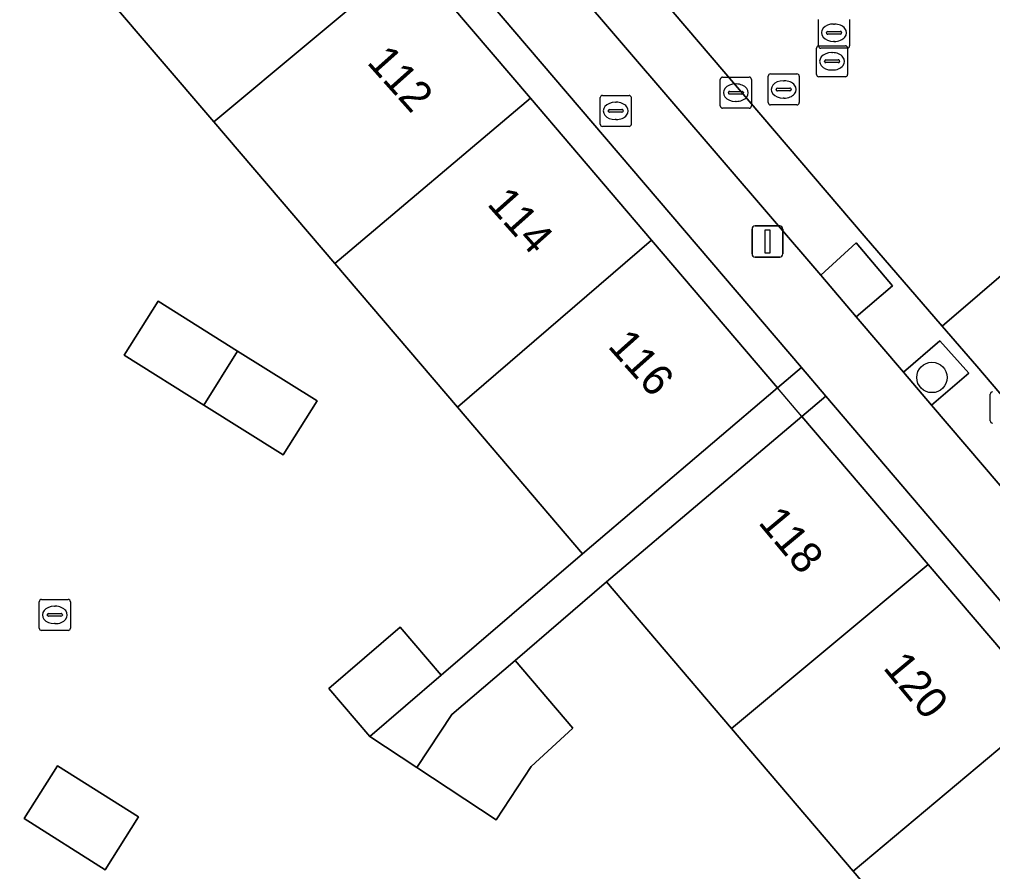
# Model space of a CAD drawing. Extents: x 160377 to 161131, y 383938 to 384853.
# Drawn here: x 160673.55 to 160704.85, y 384694.02 to 384721.42 of the extents above; entities that cross this region are included whole.
import ezdxf

# ---------------------------------------------------------------- set-up
doc = ezdxf.new("R2010")
doc.units = 0
for name, color, linetype in [('IMGEO_Boom', 7, 'Continuous'), ('IMGEO_Brandkraan', 7, 'Continuous'), ('IMGEO_Erf', 7, 'Continuous'), ('IMGEO_Groenvoorziening', 7, 'Continuous'), ('IMGEO_Hek', 7, 'Continuous'), ('IMGEO_Kolk', 7, 'Continuous'), ('IMGEO_Lichtmast', 7, 'Continuous'), ('IMGEO_Pand', 7, 'Continuous'), ('IMGEO_Pand_nummerreeks', 7, 'Continuous'), ('IMGEO_Parkeervlak_open', 7, 'Continuous'), ('IMGEO_Rijbaan_lokaal_open', 7, 'Continuous'), ('IMGEO_Rioolput', 7, 'Continuous'), ('IMGEO_Voetpad_open', 7, 'Continuous')]:
    doc.layers.add(name, color=color, linetype=linetype)

msp = doc.modelspace()

# ---------------------------------------------------------------- linework, layer by layer
at = {"layer": 'IMGEO_Boom'}
msp.add_circle((160702.9, 384709.905), 0.489, dxfattribs=at)
at = {"layer": 'IMGEO_Brandkraan'}
for p, q in [((160692.227, 384718.05), (160692.227, 384718.902)), ((160692.302, 384718.976), (160693.154, 384718.976)), ((160693.228, 384718.902), (160693.228, 384718.05)), ((160692.486, 384718.47), (160692.486, 384718.482)), ((160692.529, 384718.519), (160692.927, 384718.519)), ((160692.715, 384718.756), (160692.74, 384718.756)), ((160692.97, 384718.482), (160692.97, 384718.47)), ((160692.924, 384718.433), (160692.526, 384718.433)), ((160692.738, 384718.196), (160692.713, 384718.196)), ((160693.154, 384717.976), (160692.302, 384717.976))]:
    msp.add_line(p, q, dxfattribs=at)
for points in [[(160692.227, 384718.05), (160692.227, 384718.902)], [(160692.302, 384718.976), (160693.154, 384718.976)], [(160693.228, 384718.902), (160693.228, 384718.05)], [(160693.154, 384717.976), (160692.302, 384717.976)]]:
    msp.add_lwpolyline(points, dxfattribs=at)
for centre, radius, start, end in [((160692.304, 384718.9), 0.0765, 91.552, 178.448), ((160692.304, 384718.9), 0.0765, 91.552, 178.448), ((160693.152, 384718.9), 0.0765, 1.552, 88.448), ((160693.152, 384718.9), 0.0765, 1.552, 88.448), ((160692.526, 384718.479), 0.0403, 85.8775, 175.7526), ((160692.523, 384718.469), 0.0366, 178.938, 274.7102), ((160692.927, 384718.476), 0.043, 264.8664, 352.4533), ((160692.931, 384718.481), 0.0386, 1.7309, 96.639), ((160692.304, 384718.052), 0.0765, 181.552, 268.448), ((160692.304, 384718.052), 0.0765, 181.552, 268.448), ((160693.152, 384718.052), 0.0765, 271.552, 358.448), ((160693.152, 384718.052), 0.0765, 271.552, 358.448)]:
    msp.add_arc(centre, radius, start, end, dxfattribs=at)
for centre, major_axis, ratio, start_param, end_param in [((160692.714, 384718.476), (-0.387, 0.002), 0.722429, 4.712389, 7.853982), ((160692.739, 384718.476), (-0.39, 0.002), 0.717154, 1.570796, 4.712389)]:
    msp.add_ellipse(centre, major_axis=major_axis, ratio=ratio, start_param=start_param, end_param=end_param, dxfattribs=at)
at = {"layer": 'IMGEO_Erf'}
for points in [[(160681.516, 384730.356), (160660.68, 384736.328), (160659.401, 384736.695), (160659.117, 384735.715), (160665.106, 384733.997), (160670.901, 384732.334), (160676.806, 384730.639), (160680.971, 384729.444), (160686.125, 384723.404), (160689.984, 384718.883), (160693.876, 384714.322), (160697.932, 384709.569), (160698.7, 384710.221)], [(160679.474, 384709.017), (160676.918, 384710.617), (160678.006, 384712.355), (160680.562, 384710.755), (160683.118, 384709.155), (160682.03, 384707.417)], [(160699.485, 384709.302), (160698.716, 384708.651), (160702.777, 384703.891), (160706.678, 384699.321), (160710.726, 384694.579), (160711.477, 384695.249), (160707.229, 384700.227)], [(160674.765, 384697.418), (160677.372, 384695.773), (160676.299, 384694.072), (160673.692, 384695.718)]]:
    msp.add_lwpolyline(points, close=True, dxfattribs=at)
msp.add_lwpolyline([(160710.726, 384694.579), (160704.451, 384689.24), (160700.364, 384694.029), (160696.447, 384698.62), (160692.429, 384703.328), (160689.492, 384700.803), (160691.346, 384698.631), (160690.001, 384697.391), (160688.876, 384695.684), (160686.333, 384697.358), (160684.815, 384698.364), (160683.495, 384699.906), (160685.796, 384701.874), (160687.115, 384700.332), (160691.654, 384704.238), (160687.631, 384708.952), (160683.692, 384713.567), (160679.798, 384718.129), (160676.284, 384722.245)], dxfattribs=at)
at = {"layer": 'IMGEO_Groenvoorziening'}
for points in [[(160700.466, 384714.23), (160699.327, 384713.189), (160700.461, 384711.859), (160701.626, 384712.852)], [(160701.98, 384710.078), (160702.885, 384709.017), (160704.083, 384710.044), (160703.152, 384711.077)]]:
    msp.add_lwpolyline(points, close=True, dxfattribs=at)
at = {"layer": 'IMGEO_Hek'}
msp.add_lwpolyline([(160698.715, 384708.65), (160697.932, 384709.569)], dxfattribs=at)
at = {"layer": 'IMGEO_Kolk'}
for p, q in [((160696.09, 384718.636), (160696.09, 384719.488)), ((160696.165, 384719.562), (160697.017, 384719.562)), ((160697.091, 384719.488), (160697.091, 384718.636)), ((160696.392, 384719.105), (160696.79, 384719.105)), ((160696.578, 384719.342), (160696.603, 384719.342)), ((160696.349, 384719.056), (160696.349, 384719.068)), ((160696.787, 384719.019), (160696.389, 384719.019)), ((160696.601, 384718.782), (160696.576, 384718.782)), ((160696.833, 384719.068), (160696.833, 384719.056)), ((160697.017, 384718.562), (160696.165, 384718.562)), ((160704.773, 384708.512), (160704.773, 384709.364)), ((160674.182, 384701.842), (160674.182, 384702.694)), ((160674.257, 384702.768), (160675.109, 384702.768)), ((160674.67, 384702.548), (160674.695, 384702.548)), ((160675.183, 384702.694), (160675.183, 384701.842)), ((160674.441, 384702.262), (160674.441, 384702.274)), ((160674.879, 384702.225), (160674.481, 384702.225)), ((160674.484, 384702.311), (160674.882, 384702.311)), ((160674.925, 384702.274), (160674.925, 384702.262)), ((160674.693, 384701.988), (160674.668, 384701.988)), ((160675.109, 384701.768), (160674.257, 384701.768))]:
    msp.add_line(p, q, dxfattribs=at)
for points in [[(160696.09, 384718.636), (160696.09, 384719.488)], [(160696.165, 384719.562), (160697.017, 384719.562)], [(160697.091, 384719.488), (160697.091, 384718.636)], [(160697.017, 384718.562), (160696.165, 384718.562)], [(160704.773, 384708.512), (160704.773, 384709.364)], [(160674.182, 384701.842), (160674.182, 384702.694)], [(160674.257, 384702.768), (160675.109, 384702.768)], [(160675.183, 384702.694), (160675.183, 384701.842)], [(160675.109, 384701.768), (160674.257, 384701.768)]]:
    msp.add_lwpolyline(points, dxfattribs=at)
for centre, radius, start, end in [((160696.167, 384719.486), 0.0765, 91.552, 178.448), ((160696.167, 384719.486), 0.0765, 91.552, 178.448), ((160697.015, 384719.486), 0.0765, 1.552, 88.448), ((160697.015, 384719.486), 0.0765, 1.552, 88.448), ((160696.389, 384719.065), 0.0403, 85.8775, 175.7526), ((160696.794, 384719.067), 0.0386, 1.7309, 96.639), ((160696.386, 384719.055), 0.0366, 178.938, 274.7102), ((160696.79, 384719.062), 0.043, 264.8664, 352.4533), ((160696.167, 384718.638), 0.0765, 181.552, 268.448), ((160696.167, 384718.638), 0.0765, 181.552, 268.448), ((160697.015, 384718.638), 0.0765, 271.552, 358.448), ((160697.015, 384718.638), 0.0765, 271.552, 358.448), ((160704.85, 384709.362), 0.0765, 91.552, 178.448), ((160704.85, 384709.362), 0.0765, 91.552, 178.448), ((160704.85, 384708.514), 0.0765, 181.552, 268.448), ((160704.85, 384708.514), 0.0765, 181.552, 268.448), ((160674.259, 384702.692), 0.0765, 91.552, 178.448), ((160674.259, 384702.692), 0.0765, 91.552, 178.448), ((160675.107, 384702.692), 0.0765, 1.552, 88.448), ((160675.107, 384702.692), 0.0765, 1.552, 88.448), ((160674.481, 384702.271), 0.0403, 85.8775, 175.7526), ((160674.478, 384702.261), 0.0366, 178.938, 274.7102), ((160674.882, 384702.268), 0.043, 264.8664, 352.4533), ((160674.886, 384702.273), 0.0386, 1.7309, 96.639), ((160674.259, 384701.844), 0.0765, 181.552, 268.448), ((160674.259, 384701.844), 0.0765, 181.552, 268.448), ((160675.107, 384701.844), 0.0765, 271.552, 358.448), ((160675.107, 384701.844), 0.0765, 271.552, 358.448)]:
    msp.add_arc(centre, radius, start, end, dxfattribs=at)
for centre, major_axis, ratio, start_param, end_param in [((160696.577, 384719.062), (-0.387, 0.002), 0.722429, 4.712389, 7.853982), ((160696.602, 384719.062), (-0.39, 0.002), 0.717154, 1.570796, 4.712389), ((160674.669, 384702.268), (-0.387, 0.002), 0.722429, 4.712389, 7.853982), ((160674.694, 384702.268), (-0.39, 0.002), 0.717154, 1.570796, 4.712389)]:
    msp.add_ellipse(centre, major_axis=major_axis, ratio=ratio, start_param=start_param, end_param=end_param, dxfattribs=at)
at = {"layer": 'IMGEO_Lichtmast'}
for p, q in [((160697.212, 384714.775), (160698.002, 384714.775)), ((160698.002, 384714.775), (160697.212, 384714.775)), ((160697.112, 384713.875), (160697.112, 384714.675)), ((160697.112, 384714.675), (160697.112, 384713.875)), ((160698.102, 384714.675), (160698.102, 384713.875)), ((160698.102, 384713.875), (160698.102, 384714.675)), ((160698.002, 384713.775), (160697.212, 384713.775)), ((160697.212, 384713.775), (160698.002, 384713.775))]:
    msp.add_line(p, q, dxfattribs=at)
msp.add_lwpolyline([(160697.532, 384714.65), (160697.682, 384714.65), (160697.682, 384713.9), (160697.532, 384713.9), (160697.532, 384714.65)], dxfattribs=at)
for centre, start, end in [((160697.212, 384714.675), 90, 180), ((160697.212, 384714.675), 90, 180), ((160698.002, 384714.675), 0, 90), ((160698.002, 384714.675), 360, 90), ((160697.212, 384713.875), 180, 270), ((160697.212, 384713.875), 180, 270), ((160698.002, 384713.875), 270, 0), ((160698.002, 384713.875), 270, 0)]:
    msp.add_arc(centre, 0.1, start, end, dxfattribs=at)
at = {"layer": 'IMGEO_Pand'}
for points in [[(160674.497, 384722.756), (160676.284, 384722.245), (160679.798, 384718.129), (160686.125, 384723.404), (160680.971, 384729.444), (160676.806, 384730.639)], [(160679.798, 384718.129), (160683.692, 384713.567), (160689.984, 384718.883), (160686.125, 384723.404)], [(160693.876, 384714.322), (160689.984, 384718.883), (160683.692, 384713.567), (160687.631, 384708.952)], [(160693.876, 384714.322), (160687.631, 384708.952), (160691.654, 384704.238), (160697.932, 384709.569)], [(160680.562, 384710.755), (160678.006, 384712.355), (160676.918, 384710.617), (160679.474, 384709.017)], [(160679.474, 384709.017), (160682.03, 384707.417), (160683.118, 384709.155), (160680.562, 384710.755)], [(160702.777, 384703.891), (160698.716, 384708.651), (160692.429, 384703.328), (160696.447, 384698.62)], [(160696.447, 384698.62), (160700.364, 384694.029), (160706.678, 384699.321), (160702.777, 384703.891)], [(160687.115, 384700.332), (160685.796, 384701.874), (160683.495, 384699.906), (160684.815, 384698.364)], [(160689.492, 384700.803), (160687.457, 384699.066), (160686.333, 384697.358), (160688.876, 384695.684), (160690.001, 384697.391), (160691.346, 384698.631)], [(160700.364, 384694.029), (160704.451, 384689.24), (160710.726, 384694.579), (160706.678, 384699.321)], [(160673.692, 384695.718), (160676.299, 384694.072), (160677.372, 384695.773), (160674.765, 384697.418)]]:
    msp.add_lwpolyline(points, close=True, dxfattribs=at)
at = {"layer": 'IMGEO_Parkeervlak_open'}
for points in [[(160686.593, 384728.06), (160688.723, 384725.557), (160690.123, 384723.924), (160691.269, 384724.843), (160692.493, 384723.472), (160691.356, 384722.486), (160699.327, 384713.189), (160700.466, 384714.23), (160701.626, 384712.852), (160700.461, 384711.859), (160701.98, 384710.078), (160703.152, 384711.077), (160704.083, 384710.044), (160702.885, 384709.017), (160710.013, 384700.676)], [(160713.537, 384699.489), (160704.342, 384710.266), (160703.228, 384711.556), (160700.718, 384714.46), (160690.878, 384725.994)]]:
    msp.add_lwpolyline(points, dxfattribs=at)
at = {"layer": 'IMGEO_Rijbaan_lokaal_open'}
msp.add_lwpolyline([(160696.029, 384727.548), (160694.628, 384729.241), (160690.878, 384725.994), (160700.718, 384714.46), (160703.228, 384711.556), (160706.933, 384714.742), (160706.28, 384715.565)], dxfattribs=at)
msp.add_lwpolyline([(160706.933, 384714.742), (160703.228, 384711.556), (160704.342, 384710.266), (160713.537, 384699.489), (160714.165, 384698.759), (160718.738, 384693.398), (160730.431, 384679.742), (160730.636, 384679.503), (160730.864, 384679.249), (160731.142, 384678.94), (160734.864, 384682.04), (160734.71, 384682.17)], close=True, dxfattribs=at)
at = {"layer": 'IMGEO_Rioolput'}
for p, q in [((160699.248, 384720.564), (160699.248, 384721.416)), ((160700.249, 384721.416), (160700.249, 384720.564)), ((160699.507, 384720.984), (160699.507, 384720.996)), ((160699.55, 384721.033), (160699.948, 384721.033)), ((160699.736, 384721.27), (160699.761, 384721.27)), ((160699.991, 384720.996), (160699.991, 384720.984)), ((160699.945, 384720.947), (160699.547, 384720.947)), ((160699.759, 384720.71), (160699.734, 384720.71)), ((160699.186, 384719.645), (160699.186, 384720.497)), ((160699.261, 384720.571), (160700.113, 384720.571)), ((160700.175, 384720.49), (160699.323, 384720.49)), ((160699.674, 384720.351), (160699.699, 384720.351)), ((160700.187, 384720.497), (160700.187, 384719.645)), ((160699.445, 384720.065), (160699.445, 384720.077)), ((160699.883, 384720.028), (160699.485, 384720.028)), ((160699.488, 384720.114), (160699.886, 384720.114)), ((160699.929, 384720.077), (160699.929, 384720.065)), ((160699.697, 384719.791), (160699.672, 384719.791)), ((160697.63, 384718.741), (160697.63, 384719.593)), ((160697.705, 384719.667), (160698.557, 384719.667)), ((160698.118, 384719.447), (160698.143, 384719.447)), ((160698.631, 384719.593), (160698.631, 384718.741)), ((160700.113, 384719.571), (160699.261, 384719.571)), ((160697.889, 384719.161), (160697.889, 384719.173)), ((160698.327, 384719.124), (160697.929, 384719.124)), ((160697.932, 384719.21), (160698.33, 384719.21)), ((160698.373, 384719.173), (160698.373, 384719.161)), ((160698.141, 384718.887), (160698.116, 384718.887)), ((160698.557, 384718.667), (160697.705, 384718.667))]:
    msp.add_line(p, q, dxfattribs=at)
for points in [[(160699.248, 384720.564), (160699.248, 384721.416)], [(160700.249, 384721.416), (160700.249, 384720.564)], [(160699.186, 384719.645), (160699.186, 384720.497)], [(160699.261, 384720.571), (160700.113, 384720.571)], [(160700.175, 384720.49), (160699.323, 384720.49)], [(160700.187, 384720.497), (160700.187, 384719.645)], [(160697.63, 384718.741), (160697.63, 384719.593)], [(160697.705, 384719.667), (160698.557, 384719.667)], [(160698.631, 384719.593), (160698.631, 384718.741)], [(160700.113, 384719.571), (160699.261, 384719.571)], [(160698.557, 384718.667), (160697.705, 384718.667)]]:
    msp.add_lwpolyline(points, dxfattribs=at)
for centre, radius, start, end in [((160699.547, 384720.993), 0.0403, 85.8775, 175.7526), ((160699.544, 384720.983), 0.0366, 178.938, 274.7102), ((160699.948, 384720.99), 0.043, 264.8664, 352.4533), ((160699.952, 384720.995), 0.0386, 1.7309, 96.639), ((160699.263, 384720.495), 0.0765, 91.552, 178.448), ((160699.263, 384720.495), 0.0765, 91.552, 178.448), ((160699.325, 384720.566), 0.0765, 181.552, 268.448), ((160699.325, 384720.566), 0.0765, 181.552, 268.448), ((160700.111, 384720.495), 0.0765, 1.552, 88.448), ((160700.111, 384720.495), 0.0765, 1.552, 88.448), ((160700.173, 384720.566), 0.0765, 271.552, 358.448), ((160700.173, 384720.566), 0.0765, 271.552, 358.448), ((160699.485, 384720.074), 0.0403, 85.8775, 175.7526), ((160699.482, 384720.064), 0.0366, 178.938, 274.7102), ((160699.886, 384720.071), 0.043, 264.8664, 352.4533), ((160699.89, 384720.076), 0.0386, 1.7309, 96.639), ((160697.707, 384719.591), 0.0765, 91.552, 178.448), ((160697.707, 384719.591), 0.0765, 91.552, 178.448), ((160698.555, 384719.591), 0.0765, 1.552, 88.448), ((160698.555, 384719.591), 0.0765, 1.552, 88.448), ((160699.263, 384719.647), 0.0765, 181.552, 268.448), ((160699.263, 384719.647), 0.0765, 181.552, 268.448), ((160700.111, 384719.647), 0.0765, 271.552, 358.448), ((160700.111, 384719.647), 0.0765, 271.552, 358.448), ((160697.929, 384719.17), 0.0403, 85.8775, 175.7526), ((160697.926, 384719.16), 0.0366, 178.938, 274.7102), ((160698.33, 384719.167), 0.043, 264.8664, 352.4533), ((160698.334, 384719.172), 0.0386, 1.7309, 96.639), ((160697.707, 384718.743), 0.0765, 181.552, 268.448), ((160697.707, 384718.743), 0.0765, 181.552, 268.448), ((160698.555, 384718.743), 0.0765, 271.552, 358.448), ((160698.555, 384718.743), 0.0765, 271.552, 358.448)]:
    msp.add_arc(centre, radius, start, end, dxfattribs=at)
for centre, major_axis, ratio, start_param, end_param in [((160699.735, 384720.99), (-0.387, 0.002), 0.722429, 4.712389, 7.853982), ((160699.76, 384720.99), (-0.39, 0.002), 0.717154, 1.570796, 4.712389), ((160699.673, 384720.071), (-0.387, 0.002), 0.722429, 4.712389, 7.853982), ((160699.698, 384720.071), (-0.39, 0.002), 0.717154, 1.570796, 4.712389), ((160698.117, 384719.167), (-0.387, 0.002), 0.722429, 4.712389, 7.853982), ((160698.142, 384719.167), (-0.39, 0.002), 0.717154, 1.570796, 4.712389)]:
    msp.add_ellipse(centre, major_axis=major_axis, ratio=ratio, start_param=start_param, end_param=end_param, dxfattribs=at)
at = {"layer": 'IMGEO_Voetpad_open'}
for points in [[(160620.438, 384737.93), (160624.35, 384738.394), (160629.795, 384739.039), (160632.299, 384739.297), (160645.253, 384740.722), (160652.921, 384738.542), (160659.401, 384736.695), (160660.68, 384736.328), (160681.516, 384730.356), (160698.7, 384710.221), (160699.485, 384709.302), (160707.229, 384700.227)], [(160710.013, 384700.676), (160702.885, 384709.017), (160701.98, 384710.078), (160700.461, 384711.859), (160699.327, 384713.189), (160691.356, 384722.486), (160690.123, 384723.924), (160688.723, 384725.557), (160686.593, 384728.06)]]:
    msp.add_lwpolyline(points, dxfattribs=at)
msp.add_lwpolyline([(160698.716, 384708.651), (160699.485, 384709.302), (160698.7, 384710.221), (160697.932, 384709.569), (160691.654, 384704.238), (160687.115, 384700.332), (160684.815, 384698.364), (160686.333, 384697.358), (160687.457, 384699.066), (160689.492, 384700.803), (160692.429, 384703.328)], close=True, dxfattribs=at)

# ---------------------------------------------------------------- texts
at = {"layer": 'IMGEO_Pand_nummerreeks'}
for s, rotation, p in [('112', 311.7363, (160684.693, 384720.022)), ('114', 311.7363, (160688.559, 384715.467)), ('116', 311.734, (160692.443, 384710.893)), ('118', 309.7745, (160697.284, 384705.231)), ('120', 309.776, (160701.3, 384700.558))]:
    msp.add_text(s, height=1, rotation=rotation, dxfattribs=at).set_placement(p)

doc.saveas('drawing.dxf')
